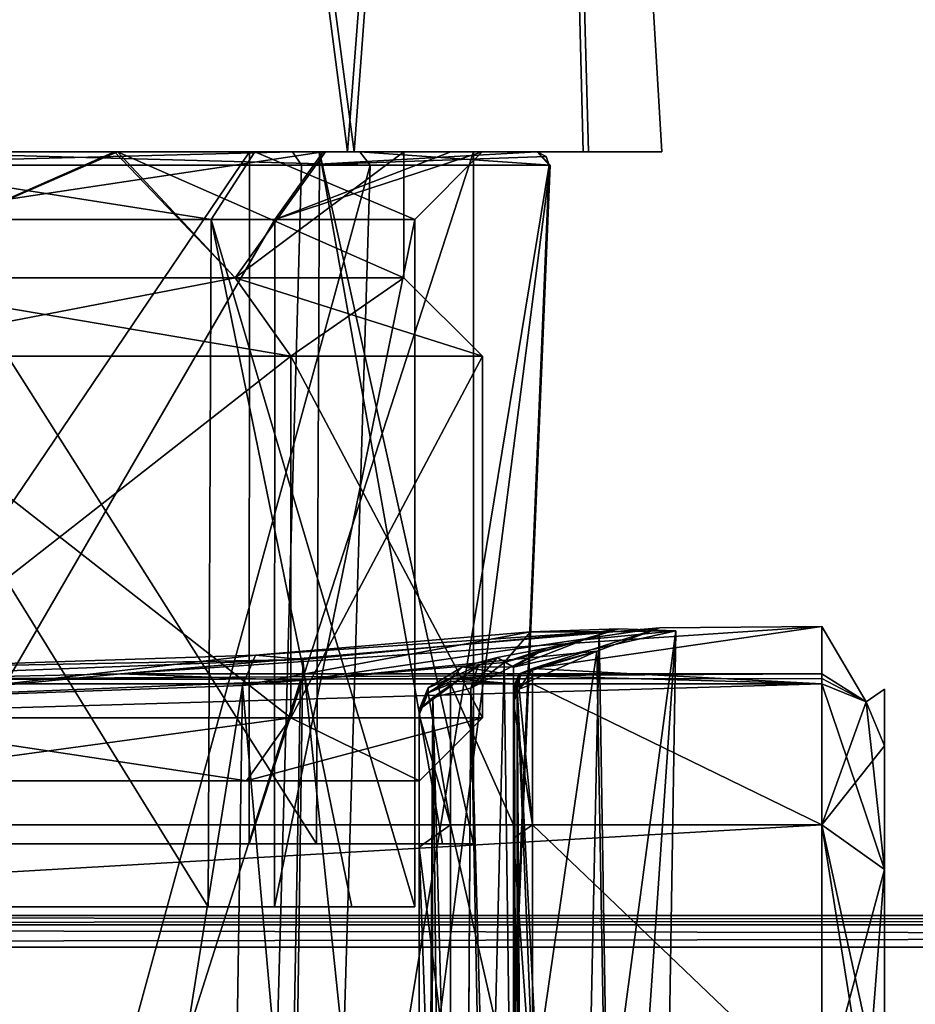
# Model space of a CAD drawing. Header units: millimetres. Extents: x -12 to 310, y -379 to 242.
# Tile 851 of 1056: x 138 to 153, y 13 to 29. Entities that reach past the tile are written whole.
import ezdxf

# ---------------------------------------------------------------- set-up
doc = ezdxf.new("R2010")
doc.units = ezdxf.units.MM
doc.header["$LTSCALE"] = 65.185185
for name, color, linetype in [('10', 7, 'CONTINUOUS'), ('11', 7, 'CONTINUOUS'), ('12', 7, 'CONTINUOUS'), ('13', 7, 'CONTINUOUS'), ('18', 7, 'CONTINUOUS'), ('19', 7, 'CONTINUOUS'), ('20', 7, 'CONTINUOUS'), ('3', 7, 'CONTINUOUS'), ('3071', 7, 'CONTINUOUS'), ('3072', 7, 'CONTINUOUS'), ('3073', 7, 'CONTINUOUS'), ('3074', 7, 'CONTINUOUS'), ('3078', 7, 'CONTINUOUS'), ('4', 7, 'CONTINUOUS'), ('4111', 7, 'CONTINUOUS'), ('4121', 7, 'CONTINUOUS'), ('4122', 7, 'CONTINUOUS'), ('4123', 7, 'CONTINUOUS'), ('4134', 7, 'CONTINUOUS'), ('4135', 7, 'CONTINUOUS'), ('4136', 7, 'CONTINUOUS'), ('4137', 7, 'CONTINUOUS'), ('4141', 7, 'CONTINUOUS'), ('4142', 7, 'CONTINUOUS'), ('4143', 7, 'CONTINUOUS'), ('4144', 7, 'CONTINUOUS'), ('4145', 7, 'CONTINUOUS'), ('4146', 7, 'CONTINUOUS'), ('4194', 7, 'CONTINUOUS'), ('4195', 7, 'CONTINUOUS'), ('4196', 7, 'CONTINUOUS'), ('4197', 7, 'CONTINUOUS'), ('4198', 7, 'CONTINUOUS'), ('4199', 7, 'CONTINUOUS'), ('4200', 7, 'CONTINUOUS'), ('4204', 7, 'CONTINUOUS'), ('4205', 7, 'CONTINUOUS'), ('4206', 7, 'CONTINUOUS'), ('4207', 7, 'CONTINUOUS'), ('5', 7, 'CONTINUOUS'), ('5741', 7, 'CONTINUOUS'), ('5743', 7, 'CONTINUOUS'), ('5750', 7, 'CONTINUOUS'), ('5751', 7, 'CONTINUOUS'), ('5752', 7, 'CONTINUOUS'), ('5753', 7, 'CONTINUOUS'), ('5754', 7, 'CONTINUOUS'), ('5755', 7, 'CONTINUOUS'), ('5756', 7, 'CONTINUOUS'), ('5757', 7, 'CONTINUOUS'), ('5758', 7, 'CONTINUOUS'), ('6', 7, 'CONTINUOUS'), ('7', 7, 'CONTINUOUS'), ('9', 7, 'CONTINUOUS')]:
    doc.layers.add(name, color=color, linetype=linetype)

msp = doc.modelspace()

# ---------------------------------------------------------------- linework, layer by layer
at = {"layer": '10', "linetype": 'CONTINUOUS'}
for points in [[(142.088, 26.642, -174.859), (134.55, 26.642, -177.336), (141.393, 25.567, -174.038), (142.088, 26.642, -174.859)], [(141.393, 25.567, -174.038), (134.55, 26.642, -177.336), (134.592, 25.567, -176.262), (141.393, 25.567, -174.038)], [(144.631, 25.567, -167.656), (142.088, 26.642, -174.859), (141.393, 25.567, -174.038), (144.631, 25.567, -167.656)], [(145.703, 26.642, -167.738), (142.088, 26.642, -174.859), (144.631, 25.567, -167.656), (145.703, 26.642, -167.738)]]:
    msp.add_3dface(points, dxfattribs=at)
at = {"layer": '11', "linetype": 'CONTINUOUS'}
for points in [[(141.345, 14.642, -174.079), (134.592, 25.567, -176.262), (134.555, 14.642, -176.259), (141.345, 14.642, -174.079)], [(141.393, 25.567, -174.038), (134.592, 25.567, -176.262), (141.345, 14.642, -174.079), (141.393, 25.567, -174.038)], [(143.632, 14.642, -171.194), (141.393, 25.567, -174.038), (141.345, 14.642, -174.079), (143.632, 14.642, -171.194)], [(144.631, 25.567, -167.656), (141.393, 25.567, -174.038), (144.631, 14.642, -167.656), (144.631, 25.567, -167.656)], [(144.631, 14.642, -167.656), (141.393, 25.567, -174.038), (143.632, 14.642, -171.194), (144.631, 14.642, -167.656)]]:
    msp.add_3dface(points, dxfattribs=at)
at = {"layer": '12', "linetype": 'CONTINUOUS'}
for points in [[(136.025, 25.567, -157.617), (142.407, 25.567, -160.854), (136.061, 14.642, -157.62), (136.025, 25.567, -157.617)], [(136.061, 14.642, -157.62), (142.407, 25.567, -160.854), (142.403, 14.642, -160.849), (136.061, 14.642, -157.62)], [(142.407, 25.567, -160.854), (144.631, 25.567, -167.656), (142.403, 14.642, -160.849), (142.407, 25.567, -160.854)], [(144.631, 25.567, -167.656), (144.631, 14.642, -167.656), (142.403, 14.642, -160.849), (144.631, 25.567, -167.656)]]:
    msp.add_3dface(points, dxfattribs=at)
at = {"layer": '13', "linetype": 'CONTINUOUS'}
for points in [[(141.345, 14.642, -174.079), (134.555, 14.642, -176.259), (136.061, 14.642, -157.62), (141.345, 14.642, -174.079)], [(141.345, 14.642, -174.079), (136.061, 14.642, -157.62), (142.403, 14.642, -160.849), (141.345, 14.642, -174.079)], [(143.632, 14.642, -171.194), (141.345, 14.642, -174.079), (142.403, 14.642, -160.849), (143.632, 14.642, -171.194)], [(144.631, 14.642, -167.656), (143.632, 14.642, -171.194), (142.403, 14.642, -160.849), (144.631, 14.642, -167.656)]]:
    msp.add_3dface(points, dxfattribs=at)
at = {"layer": '18', "linetype": 'CONTINUOUS'}
for points in [[(134.52, 26.642, -177.194), (142.002, 26.642, -174.748), (134.56, 15.642, -177.197), (134.52, 26.642, -177.194)], [(134.56, 15.642, -177.197), (142.002, 26.642, -174.748), (141.997, 15.642, -174.752), (134.56, 15.642, -177.197)], [(142.002, 26.642, -174.748), (145.563, 26.642, -167.727), (141.997, 15.642, -174.752), (142.002, 26.642, -174.748)], [(141.997, 15.642, -174.752), (145.563, 26.642, -167.727), (145.563, 15.642, -167.727), (141.997, 15.642, -174.752)]]:
    msp.add_3dface(points, dxfattribs=at)
at = {"layer": '19', "linetype": 'CONTINUOUS'}
for points in [[(143.071, 15.642, -160.192), (136.096, 26.642, -156.684), (136.056, 15.642, -156.681), (143.071, 15.642, -160.192)], [(143.117, 26.642, -160.245), (136.096, 26.642, -156.684), (143.071, 15.642, -160.192), (143.117, 26.642, -160.245)], [(145.072, 15.642, -163.713), (143.117, 26.642, -160.245), (143.071, 15.642, -160.192), (145.072, 15.642, -163.713)], [(145.563, 15.642, -167.727), (145.563, 26.642, -167.727), (143.117, 26.642, -160.245), (145.563, 15.642, -167.727)], [(145.563, 15.642, -167.727), (143.117, 26.642, -160.245), (145.072, 15.642, -163.713), (145.563, 15.642, -167.727)]]:
    msp.add_3dface(points, dxfattribs=at)
at = {"layer": '20', "linetype": 'CONTINUOUS'}
for points in [[(134.56, 15.642, -177.197), (141.997, 15.642, -174.752), (134.643, 15.642, -176.265), (134.56, 15.642, -177.197)], [(134.643, 15.642, -176.265), (141.997, 15.642, -174.752), (141.367, 15.642, -174.061), (134.643, 15.642, -176.265)], [(142.31, 15.642, -160.742), (136.056, 15.642, -156.681), (135.973, 15.642, -157.613), (142.31, 15.642, -160.742)], [(143.071, 15.642, -160.192), (136.056, 15.642, -156.681), (142.31, 15.642, -160.742), (143.071, 15.642, -160.192)], [(141.997, 15.642, -174.752), (144.631, 15.642, -167.656), (141.367, 15.642, -174.061), (141.997, 15.642, -174.752)], [(141.997, 15.642, -174.752), (145.563, 15.642, -167.727), (144.631, 15.642, -167.656), (141.997, 15.642, -174.752)], [(144.631, 15.642, -167.656), (143.071, 15.642, -160.192), (142.31, 15.642, -160.742), (144.631, 15.642, -167.656)], [(145.072, 15.642, -163.713), (143.071, 15.642, -160.192), (144.631, 15.642, -167.656), (145.072, 15.642, -163.713)], [(145.563, 15.642, -167.727), (145.072, 15.642, -163.713), (144.631, 15.642, -167.656), (145.563, 15.642, -167.727)]]:
    msp.add_3dface(points, dxfattribs=at)
at = {"layer": '3', "linetype": 'CONTINUOUS'}
for points in [[(136.027, -2.4, -156.674), (143.052, -2.4, -160.163), (143.919, 26.433, -159.33), (136.027, -2.4, -156.674)], [(136.074, 26.433, -155.473), (136.027, -2.4, -156.674), (143.919, 26.433, -159.33), (136.074, 26.433, -155.473)], [(143.052, -2.4, -160.163), (145.578, -2.4, -167.588), (146.781, 26.433, -167.59), (143.052, -2.4, -160.163)], [(143.052, -2.4, -160.163), (146.781, 26.433, -167.59), (143.919, 26.433, -159.33), (143.052, -2.4, -160.163)], [(145.573, -2.4, -167.658), (145.568, -2.4, -167.728), (146.774, 26.433, -167.705), (145.573, -2.4, -167.658)], [(146.774, 26.433, -167.705), (145.568, -2.4, -167.728), (146.766, 26.433, -167.82), (146.774, 26.433, -167.705)], [(145.578, -2.4, -167.588), (145.573, -2.4, -167.658), (146.774, 26.433, -167.705), (145.578, -2.4, -167.588)], [(146.781, 26.433, -167.59), (145.578, -2.4, -167.588), (146.774, 26.433, -167.705), (146.781, 26.433, -167.59)]]:
    msp.add_3dface(points, dxfattribs=at)
at = {"layer": '3071', "linetype": 'CONTINUOUS'}
for points in [[(75.3, 14.5, -45.5), (75.3, 14.354, -45.146), (300.1, 14.5, -45.5), (75.3, 14.5, -45.5)], [(300.1, 14.5, -45.5), (75.3, 14.354, -45.146), (300.1, 14.354, -45.146), (300.1, 14.5, -45.5)], [(75.3, 14.354, -45.146), (75.3, 14, -45), (300.1, 14.354, -45.146), (75.3, 14.354, -45.146)], [(300.1, 14.354, -45.146), (75.3, 14, -45), (300.1, 14, -45), (300.1, 14.354, -45.146)]]:
    msp.add_3dface(points, dxfattribs=at)
at = {"layer": '3072', "linetype": 'CONTINUOUS'}
for points in [[(75.3, 14.5, -84.5), (75.3, 14.5, -45.5), (300.1, 14.5, -45.5), (75.3, 14.5, -84.5)], [(75.3, 14.5, -84.5), (300.1, 14.5, -45.5), (300.1, 14.5, -84.5), (75.3, 14.5, -84.5)]]:
    msp.add_3dface(points, dxfattribs=at)
at = {"layer": '3073', "linetype": 'CONTINUOUS'}
for points in [[(75.3, 14.354, -84.854), (75.3, 14.5, -84.5), (300.1, 14.354, -84.854), (75.3, 14.354, -84.854)], [(75.3, 14.5, -84.5), (300.1, 14.5, -84.5), (300.1, 14.354, -84.854), (75.3, 14.5, -84.5)], [(75.3, 14, -85), (75.3, 14.354, -84.854), (300.1, 14, -85), (75.3, 14, -85)], [(300.1, 14, -85), (75.3, 14.354, -84.854), (300.1, 14.354, -84.854), (300.1, 14, -85)]]:
    msp.add_3dface(points, dxfattribs=at)
at = {"layer": '3074', "linetype": 'CONTINUOUS'}
for points in [[(75.3, -6.195, -85), (75.3, 14, -85), (300.1, 14, -85), (75.3, -6.195, -85)], [(75.3, -6.195, -85), (300.1, 14, -85), (170.63, 2.209, -85), (75.3, -6.195, -85)]]:
    msp.add_3dface(points, dxfattribs=at)
at = {"layer": '3078', "linetype": 'CONTINUOUS'}
for points in [[(300.1, 14, -45), (75.3, 14, -45), (300.1, 5.859, -45), (300.1, 14, -45)], [(300.1, 5.859, -45), (75.3, 14, -45), (264.722, 5.273, -45), (300.1, 5.859, -45)], [(75.3, 14, -45), (119.18, -3.199, -45), (170.474, 2.2, -45), (75.3, 14, -45)], [(75.3, 14, -45), (170.474, 2.2, -45), (199.904, 3.598, -45), (75.3, 14, -45)], [(75.3, 14, -45), (199.904, 3.598, -45), (231.481, 4.552, -45), (75.3, 14, -45)], [(75.3, 14, -45), (231.481, 4.552, -45), (264.722, 5.273, -45), (75.3, 14, -45)]]:
    msp.add_3dface(points, dxfattribs=at)
at = {"layer": '4', "linetype": 'CONTINUOUS'}
for points in [[(136.074, 26.433, -155.473), (143.919, 26.433, -159.33), (136.061, 26.642, -155.673), (136.074, 26.433, -155.473)], [(136.061, 26.642, -155.673), (143.919, 26.433, -159.33), (143.758, 26.642, -159.449), (136.061, 26.642, -155.673)], [(143.919, 26.433, -159.33), (146.781, 26.433, -167.59), (143.758, 26.642, -159.449), (143.919, 26.433, -159.33)], [(146.781, 26.433, -167.59), (146.582, 26.642, -167.579), (143.758, 26.642, -159.449), (146.781, 26.433, -167.59)], [(146.566, 26.642, -167.805), (146.575, 26.642, -167.692), (146.72, 26.57, -167.816), (146.566, 26.642, -167.805)], [(146.774, 26.433, -167.705), (146.766, 26.433, -167.82), (146.575, 26.642, -167.692), (146.774, 26.433, -167.705)], [(146.582, 26.642, -167.579), (146.774, 26.433, -167.705), (146.575, 26.642, -167.692), (146.582, 26.642, -167.579)], [(146.575, 26.642, -167.692), (146.766, 26.433, -167.82), (146.72, 26.57, -167.816), (146.575, 26.642, -167.692)], [(146.781, 26.433, -167.59), (146.774, 26.433, -167.705), (146.582, 26.642, -167.579), (146.781, 26.433, -167.59)]]:
    msp.add_3dface(points, dxfattribs=at)
at = {"layer": '4111', "linetype": 'CONTINUOUS'}
for points in [[(148.184, -19.072, -167), (142.139, -18.608, -156.524), (147.527, 18.707, -161.36), (148.184, -19.072, -167)], [(147.527, 18.707, -161.36), (142.139, -18.608, -156.524), (142.814, 18.239, -156.179), (147.527, 18.707, -161.36)], [(146.261, 18.137, -174.674), (148.184, -19.072, -167), (147.527, 18.707, -161.36), (146.261, 18.137, -174.674)], [(136.097, 17.968, -154.27), (142.814, 18.239, -156.179), (138.6, 5.009, -154.748), (136.097, 17.968, -154.27)], [(142.814, 18.239, -156.179), (142.139, -18.608, -156.524), (138.6, 5.009, -154.748), (142.814, 18.239, -156.179)], [(146.248, -18.458, -173.58), (146.35, -18.575, -173.416), (146.261, 18.137, -174.674), (146.248, -18.458, -173.58)], [(146.255, -0.334, -174.135), (146.248, -18.458, -173.58), (146.261, 18.137, -174.674), (146.255, -0.334, -174.135)], [(146.5, -18.644, -173.167), (147.754, -18.915, -170.203), (146.261, 18.137, -174.674), (146.5, -18.644, -173.167)], [(146.35, -18.575, -173.416), (146.5, -18.644, -173.167), (146.261, 18.137, -174.674), (146.35, -18.575, -173.416)], [(147.754, -18.915, -170.203), (148.184, -19.072, -167), (146.261, 18.137, -174.674), (147.754, -18.915, -170.203)], [(136.097, 17.968, -154.27), (138.6, 5.009, -154.748), (136.093, 7.609, -154.451), (136.097, 17.968, -154.27)]]:
    msp.add_3dface(points, dxfattribs=at)
at = {"layer": '4121', "linetype": 'CONTINUOUS'}
for points in [[(151.1, 18.186, -153.456), (151.1, 15.942, -149.058), (151.807, 17.897, -153.502), (151.1, 18.186, -153.456)], [(151.807, 17.897, -153.502), (151.1, 15.942, -149.058), (152.1, 17.198, -153.614), (151.807, 17.897, -153.502)], [(152.1, 17.198, -153.614), (151.1, 15.942, -149.058), (152.1, 15.235, -149.765), (152.1, 17.198, -153.614)], [(151.1, 15.942, -149.058), (151.1, 11.544, -146.814), (152.1, 15.235, -149.765), (151.1, 15.942, -149.058)], [(151.1, 11.544, -146.814), (151.807, 11.498, -147.103), (152.1, 15.235, -149.765), (151.1, 11.544, -146.814)], [(151.807, 11.498, -147.103), (152.1, 11.386, -147.802), (152.1, 15.235, -149.765), (151.807, 11.498, -147.103)]]:
    msp.add_3dface(points, dxfattribs=at)
at = {"layer": '4122', "linetype": 'CONTINUOUS'}
for points in [[(75.3, 18.186, -153.456), (75.3, 15.942, -149.058), (151.1, 18.186, -153.456), (75.3, 18.186, -153.456)], [(75.3, 15.942, -149.058), (151.1, 15.942, -149.058), (151.1, 18.186, -153.456), (75.3, 15.942, -149.058)], [(75.3, 15.942, -149.058), (75.3, 11.544, -146.814), (151.1, 15.942, -149.058), (75.3, 15.942, -149.058)], [(75.3, 11.544, -146.814), (151.1, 11.544, -146.814), (151.1, 15.942, -149.058), (75.3, 11.544, -146.814)]]:
    msp.add_3dface(points, dxfattribs=at)
at = {"layer": '4123', "linetype": 'CONTINUOUS'}
for points in [[(148.526, 19.073, -163.022), (139.951, 18.346, -154.507), (151.1, 19.098, -165.532), (148.526, 19.073, -163.022)], [(151.1, 19.098, -165.532), (139.951, 18.346, -154.507), (151.1, 18.346, -154.507), (151.1, 19.098, -165.532)], [(146.5, 18.429, -174.896), (148.526, 19.073, -163.022), (151.1, 19.098, -165.532), (146.5, 18.429, -174.896)], [(151.1, 18.186, -176.544), (146.5, 18.429, -174.896), (151.1, 19.098, -165.532), (151.1, 18.186, -176.544)], [(139.951, 18.346, -154.507), (136.1, 18.259, -153.925), (151.1, 18.346, -154.507), (139.951, 18.346, -154.507)], [(151.1, 18.346, -154.507), (136.1, 18.259, -153.925), (151.1, 18.268, -153.982), (151.1, 18.346, -154.507)], [(146.5, 18.312, -175.72), (146.5, 18.429, -174.896), (151.1, 18.186, -176.544), (146.5, 18.312, -175.72)], [(75.3, 18.186, -153.456), (151.1, 18.186, -153.456), (151.1, 18.268, -153.982), (75.3, 18.186, -153.456)], [(136.1, 18.259, -153.925), (75.3, 18.186, -153.456), (151.1, 18.268, -153.982), (136.1, 18.259, -153.925)], [(146.5, 18.186, -176.544), (146.5, 18.312, -175.72), (151.1, 18.186, -176.544), (146.5, 18.186, -176.544)]]:
    msp.add_3dface(points, dxfattribs=at)
at = {"layer": '4134', "linetype": 'CONTINUOUS'}
for points in [[(142.814, 18.239, -156.179), (139.951, 18.346, -154.507), (148.526, 19.073, -163.022), (142.814, 18.239, -156.179)], [(147.527, 18.707, -161.36), (142.814, 18.239, -156.179), (148.526, 19.073, -163.022), (147.527, 18.707, -161.36)], [(147.527, 18.707, -161.36), (148.526, 19.073, -163.022), (146.5, 18.429, -174.896), (147.527, 18.707, -161.36)], [(146.261, 18.137, -174.674), (147.527, 18.707, -161.36), (146.322, 18.349, -174.75), (146.261, 18.137, -174.674)], [(147.527, 18.707, -161.36), (146.5, 18.429, -174.896), (146.322, 18.349, -174.75), (147.527, 18.707, -161.36)], [(142.814, 18.239, -156.179), (136.097, 17.968, -154.27), (139.951, 18.346, -154.507), (142.814, 18.239, -156.179)], [(136.097, 17.968, -154.27), (136.1, 18.259, -153.925), (139.951, 18.346, -154.507), (136.097, 17.968, -154.27)]]:
    msp.add_3dface(points, dxfattribs=at)
at = {"layer": '4135', "linetype": 'CONTINUOUS'}
for points in [[(146.2, 18.132, -174.855), (146.322, 18.349, -174.75), (146.288, 18.342, -174.884), (146.2, 18.132, -174.855)], [(146.322, 18.349, -174.75), (146.2, 18.132, -174.855), (146.215, 18.135, -174.76), (146.322, 18.349, -174.75)], [(146.261, 18.137, -174.674), (146.322, 18.349, -174.75), (146.215, 18.135, -174.76), (146.261, 18.137, -174.674)], [(146.322, 18.349, -174.75), (146.5, 18.429, -174.896), (146.288, 18.342, -174.884), (146.322, 18.349, -174.75)]]:
    msp.add_3dface(points, dxfattribs=at)
at = {"layer": '4136', "linetype": 'CONTINUOUS'}
for points in [[(146.2, -18.274, -173.749), (146.213, -18.372, -173.659), (146.215, 18.135, -174.76), (146.2, -18.274, -173.749)], [(146.2, 18.132, -174.855), (146.2, -18.274, -173.749), (146.215, 18.135, -174.76), (146.2, 18.132, -174.855)], [(146.2, -18.274, -173.749), (146.2, 18.132, -174.855), (146.2, -0.071, -174.316), (146.2, -18.274, -173.749)], [(146.213, -18.372, -173.659), (146.248, -18.458, -173.58), (146.215, 18.135, -174.76), (146.213, -18.372, -173.659)], [(146.255, -0.334, -174.135), (146.261, 18.137, -174.674), (146.215, 18.135, -174.76), (146.255, -0.334, -174.135)], [(146.248, -18.458, -173.58), (146.255, -0.334, -174.135), (146.215, 18.135, -174.76), (146.248, -18.458, -173.58)]]:
    msp.add_3dface(points, dxfattribs=at)
at = {"layer": '4137', "linetype": 'CONTINUOUS'}
for points in [[(146.2, -0.071, -174.316), (146.2, 18.132, -174.855), (146.2, 0, -183.799), (146.2, -0.071, -174.316)], [(146.2, 0, -183.799), (146.2, 18.132, -174.855), (146.2, 11.497, -182.89), (146.2, 0, -183.799)], [(146.2, 11.497, -182.89), (146.2, 18.132, -174.855), (146.2, 15.73, -180.73), (146.2, 11.497, -182.89)], [(146.2, 15.73, -180.73), (146.2, 18.132, -174.855), (146.2, 17.89, -176.497), (146.2, 15.73, -180.73)], [(146.2, 17.89, -176.497), (146.2, 18.132, -174.855), (146.2, 18.016, -175.677), (146.2, 17.89, -176.497)]]:
    msp.add_3dface(points, dxfattribs=at)
at = {"layer": '4141', "linetype": 'CONTINUOUS'}
for points in [[(152.1, -18.099, -165), (152.1, -17.198, -176.386), (152.1, 18.099, -165), (152.1, -18.099, -165)], [(152.1, 18.099, -165), (152.1, -17.198, -176.386), (152.1, 17.198, -176.386), (152.1, 18.099, -165)], [(152.1, 17.198, -153.614), (152.1, -18.099, -165), (152.1, 18.099, -165), (152.1, 17.198, -153.614)], [(152.1, -17.198, -176.386), (152.1, -15.235, -180.235), (152.1, 17.198, -176.386), (152.1, -17.198, -176.386)], [(152.1, 17.198, -176.386), (152.1, -15.235, -180.235), (152.1, 15.235, -180.235), (152.1, 17.198, -176.386)], [(152.1, -17.198, -153.614), (152.1, -18.099, -165), (152.1, 17.198, -153.614), (152.1, -17.198, -153.614)], [(152.1, -17.198, -153.614), (152.1, 17.198, -153.614), (152.1, 15.235, -149.765), (152.1, -17.198, -153.614)], [(152.1, -15.235, -180.235), (152.1, -11.386, -182.198), (152.1, 15.235, -180.235), (152.1, -15.235, -180.235)], [(152.1, -11.386, -182.198), (152.1, 11.386, -182.198), (152.1, 15.235, -180.235), (152.1, -11.386, -182.198)], [(152.1, -15.235, -149.765), (152.1, -17.198, -153.614), (152.1, 15.235, -149.765), (152.1, -15.235, -149.765)], [(152.1, 11.386, -147.802), (152.1, -15.235, -149.765), (152.1, 15.235, -149.765), (152.1, 11.386, -147.802)]]:
    msp.add_3dface(points, dxfattribs=at)
at = {"layer": '4142', "linetype": 'CONTINUOUS'}
for points in [[(151.807, 17.897, -153.502), (151.1, 18.186, -176.544), (151.1, 19.098, -165.532), (151.807, 17.897, -153.502)], [(151.807, 17.897, -153.502), (151.1, 19.098, -165.532), (151.1, 18.346, -154.507), (151.807, 17.897, -153.502)], [(151.807, 17.897, -153.502), (151.1, 18.346, -154.507), (151.1, 18.268, -153.982), (151.807, 17.897, -153.502)], [(151.1, 18.186, -153.456), (151.807, 17.897, -153.502), (151.1, 18.268, -153.982), (151.1, 18.186, -153.456)], [(151.1, 18.186, -176.544), (151.807, 17.897, -153.502), (151.807, 17.897, -176.498), (151.1, 18.186, -176.544)], [(152.1, 17.198, -153.614), (152.1, 18.099, -165), (151.807, 17.897, -176.498), (152.1, 17.198, -153.614)], [(152.1, 18.099, -165), (152.1, 17.198, -176.386), (151.807, 17.897, -176.498), (152.1, 18.099, -165)], [(151.807, 17.897, -153.502), (152.1, 17.198, -153.614), (151.807, 17.897, -176.498), (151.807, 17.897, -153.502)]]:
    msp.add_3dface(points, dxfattribs=at)
at = {"layer": '4143', "linetype": 'CONTINUOUS'}
for points in [[(152.1, 15.235, -180.235), (151.1, 18.186, -176.544), (151.807, 17.897, -176.498), (152.1, 15.235, -180.235)], [(151.1, 18.186, -176.544), (152.1, 15.235, -180.235), (151.1, 15.942, -180.942), (151.1, 18.186, -176.544)], [(152.1, 17.198, -176.386), (152.1, 15.235, -180.235), (151.807, 17.897, -176.498), (152.1, 17.198, -176.386)], [(151.807, 11.498, -182.897), (151.1, 11.544, -183.186), (151.1, 15.942, -180.942), (151.807, 11.498, -182.897)], [(152.1, 11.386, -182.198), (151.807, 11.498, -182.897), (151.1, 15.942, -180.942), (152.1, 11.386, -182.198)], [(152.1, 15.235, -180.235), (152.1, 11.386, -182.198), (151.1, 15.942, -180.942), (152.1, 15.235, -180.235)]]:
    msp.add_3dface(points, dxfattribs=at)
at = {"layer": '4144', "linetype": 'CONTINUOUS'}
for points in [[(146.5, 18.186, -176.544), (151.1, 18.186, -176.544), (151.1, 15.942, -180.942), (146.5, 18.186, -176.544)], [(146.5, 18.186, -176.544), (151.1, 15.942, -180.942), (146.5, 15.942, -180.942), (146.5, 18.186, -176.544)], [(151.1, 11.544, -183.186), (146.5, 11.544, -183.186), (146.5, 15.942, -180.942), (151.1, 11.544, -183.186)], [(151.1, 15.942, -180.942), (151.1, 11.544, -183.186), (146.5, 15.942, -180.942), (151.1, 15.942, -180.942)]]:
    msp.add_3dface(points, dxfattribs=at)
at = {"layer": '4145', "linetype": 'CONTINUOUS'}
for points in [[(146.5, 18.186, -176.544), (146.5, 15.942, -180.942), (146.288, 18.099, -176.53), (146.5, 18.186, -176.544)], [(146.5, 15.942, -180.942), (146.2, 17.89, -176.497), (146.288, 18.099, -176.53), (146.5, 15.942, -180.942)], [(146.2, 15.73, -180.73), (146.2, 17.89, -176.497), (146.5, 15.942, -180.942), (146.2, 15.73, -180.73)], [(146.5, 11.544, -183.186), (146.2, 15.73, -180.73), (146.5, 15.942, -180.942), (146.5, 11.544, -183.186)], [(146.2, 11.497, -182.89), (146.2, 15.73, -180.73), (146.288, 11.53, -183.099), (146.2, 11.497, -182.89)], [(146.2, 15.73, -180.73), (146.5, 11.544, -183.186), (146.288, 11.53, -183.099), (146.2, 15.73, -180.73)]]:
    msp.add_3dface(points, dxfattribs=at)
at = {"layer": '4146', "linetype": 'CONTINUOUS'}
for points in [[(146.2, 18.132, -174.855), (146.288, 18.342, -174.884), (146.2, 18.016, -175.677), (146.2, 18.132, -174.855)], [(146.288, 18.342, -174.884), (146.2, 17.89, -176.497), (146.2, 18.016, -175.677), (146.288, 18.342, -174.884)], [(146.2, 17.89, -176.497), (146.288, 18.342, -174.884), (146.288, 18.099, -176.53), (146.2, 17.89, -176.497)], [(146.5, 18.429, -174.896), (146.5, 18.312, -175.72), (146.288, 18.099, -176.53), (146.5, 18.429, -174.896)], [(146.288, 18.342, -174.884), (146.5, 18.429, -174.896), (146.288, 18.099, -176.53), (146.288, 18.342, -174.884)], [(146.5, 18.312, -175.72), (146.5, 18.186, -176.544), (146.288, 18.099, -176.53), (146.5, 18.312, -175.72)]]:
    msp.add_3dface(points, dxfattribs=at)
at = {"layer": '4194', "linetype": 'CONTINUOUS'}
for points in [[(146.2, 18.448, -174.763), (146.2, -0.253, -174.215), (146.2, 18.323, -175.654), (146.2, 18.448, -174.763)], [(146.2, -0.253, -174.215), (146.2, 18.186, -176.544), (146.2, 18.323, -175.654), (146.2, -0.253, -174.215)], [(146.2, 15.943, -180.943), (146.2, 18.186, -176.544), (146.2, -0.253, -174.215), (146.2, 15.943, -180.943)], [(146.2, 11.544, -183.186), (146.2, 15.943, -180.943), (146.2, -0.253, -174.215), (146.2, 11.544, -183.186)]]:
    msp.add_3dface(points, dxfattribs=at)
at = {"layer": '4195', "linetype": 'CONTINUOUS'}
for points in [[(146.2, 18.186, -176.544), (146.2, 15.943, -180.943), (145.2, 18.186, -176.544), (146.2, 18.186, -176.544)], [(145.2, 18.186, -176.544), (146.2, 15.943, -180.943), (145.2, 15.943, -180.943), (145.2, 18.186, -176.544)], [(146.2, 15.943, -180.943), (146.2, 11.544, -183.186), (145.2, 15.943, -180.943), (146.2, 15.943, -180.943)], [(146.2, 11.544, -183.186), (145.2, 11.544, -183.186), (145.2, 15.943, -180.943), (146.2, 11.544, -183.186)]]:
    msp.add_3dface(points, dxfattribs=at)
at = {"layer": '4196', "linetype": 'CONTINUOUS'}
for points in [[(145.2, 18.186, -176.544), (145.2, 15.943, -180.943), (144.846, 18.042, -176.521), (145.2, 18.186, -176.544)], [(144.846, 18.042, -176.521), (145.2, 15.943, -180.943), (144.7, 17.693, -176.466), (144.846, 18.042, -176.521)], [(144.7, 17.693, -176.466), (145.2, 15.943, -180.943), (144.7, 15.589, -180.589), (144.7, 17.693, -176.466)], [(145.2, 15.943, -180.943), (145.2, 11.544, -183.186), (144.7, 15.589, -180.589), (145.2, 15.943, -180.943)], [(145.2, 11.544, -183.186), (144.846, 11.521, -183.042), (144.7, 15.589, -180.589), (145.2, 11.544, -183.186)], [(144.846, 11.521, -183.042), (144.7, 11.466, -182.693), (144.7, 15.589, -180.589), (144.846, 11.521, -183.042)]]:
    msp.add_3dface(points, dxfattribs=at)
at = {"layer": '4197', "linetype": 'CONTINUOUS'}
for points in [[(144.7, 15.589, -180.589), (144.7, 11.466, -182.693), (144.7, 17.776, -175.932), (144.7, 15.589, -180.589)], [(144.7, 17.776, -175.932), (144.7, 11.466, -182.693), (144.7, 0, -183.6), (144.7, 17.776, -175.932)], [(144.7, 17.693, -176.466), (144.7, 15.589, -180.589), (144.7, 17.776, -175.932), (144.7, 17.693, -176.466)], [(144.7, 17.735, -176.199), (144.7, 17.693, -176.466), (144.7, 17.776, -175.932), (144.7, 17.735, -176.199)], [(144.7, -0.355, -175.159), (144.7, 17.776, -175.932), (144.7, 0, -183.6), (144.7, -0.355, -175.159)]]:
    msp.add_3dface(points, dxfattribs=at)
at = {"layer": '4198', "linetype": 'CONTINUOUS'}
for points in [[(145.2, 18.27, -176.008), (144.846, 18.042, -176.521), (144.841, 18.12, -175.985), (145.2, 18.27, -176.008)], [(145.2, 18.229, -176.276), (144.846, 18.042, -176.521), (145.2, 18.27, -176.008), (145.2, 18.229, -176.276)], [(145.2, 18.186, -176.544), (144.846, 18.042, -176.521), (145.2, 18.229, -176.276), (145.2, 18.186, -176.544)], [(144.846, 18.042, -176.521), (144.7, 17.693, -176.466), (144.841, 18.12, -175.985), (144.846, 18.042, -176.521)], [(144.7, 17.693, -176.466), (144.7, 17.735, -176.199), (144.841, 18.12, -175.985), (144.7, 17.693, -176.466)], [(144.7, 17.735, -176.199), (144.7, 17.776, -175.932), (144.841, 18.12, -175.985), (144.7, 17.735, -176.199)]]:
    msp.add_3dface(points, dxfattribs=at)
at = {"layer": '4199', "linetype": 'CONTINUOUS'}
for points in [[(142.851, 18.57, -156.195), (147.56, 19.012, -161.416), (142.098, 18.641, -156.808), (142.851, 18.57, -156.195)], [(142.098, 18.641, -156.808), (147.56, 19.012, -161.416), (146.468, 19.01, -161.37), (142.098, 18.641, -156.808)], [(148.782, 19.025, -168.307), (146.2, 18.448, -174.763), (147.318, 18.883, -170.645), (148.782, 19.025, -168.307)], [(146.468, 19.01, -161.37), (147.56, 19.012, -161.416), (147.877, 19.057, -167.519), (146.468, 19.01, -161.37)], [(147.877, 19.057, -167.519), (148.782, 19.025, -168.307), (147.318, 18.883, -170.645), (147.877, 19.057, -167.519)], [(147.56, 19.012, -161.416), (148.782, 19.025, -168.307), (147.877, 19.057, -167.519), (147.56, 19.012, -161.416)], [(147.318, 18.883, -170.645), (146.2, 18.448, -174.763), (146.727, 18.752, -172.134), (147.318, 18.883, -170.645)], [(136.04, 18.437, -155.159), (142.851, 18.57, -156.195), (142.098, 18.641, -156.808), (136.04, 18.437, -155.159)], [(146.727, 18.752, -172.134), (146.2, 18.448, -174.763), (145.941, 18.603, -173.529), (146.727, 18.752, -172.134)], [(136.1, 18.311, -154.264), (142.851, 18.57, -156.195), (136.04, 18.437, -155.159), (136.1, 18.311, -154.264)], [(145.941, 18.603, -173.529), (146.2, 18.448, -174.763), (145.39, 18.455, -174.713), (145.941, 18.603, -173.529)], [(146.2, 18.323, -175.654), (145.2, 18.27, -176.008), (145.39, 18.455, -174.713), (146.2, 18.323, -175.654)], [(146.2, 18.323, -175.654), (146.2, 18.186, -176.544), (145.2, 18.27, -176.008), (146.2, 18.323, -175.654)], [(146.2, 18.448, -174.763), (146.2, 18.323, -175.654), (145.39, 18.455, -174.713), (146.2, 18.448, -174.763)], [(146.2, 18.186, -176.544), (145.2, 18.229, -176.276), (145.2, 18.27, -176.008), (146.2, 18.186, -176.544)], [(146.2, 18.186, -176.544), (145.2, 18.186, -176.544), (145.2, 18.229, -176.276), (146.2, 18.186, -176.544)]]:
    msp.add_3dface(points, dxfattribs=at)
at = {"layer": '4200', "linetype": 'CONTINUOUS'}
for points in [[(147.56, 19.012, -161.416), (142.851, 18.57, -156.195), (146.765, -19.007, -161.316), (147.56, 19.012, -161.416)], [(146.2, -18.589, -173.649), (146.2, -0.253, -174.215), (148.782, 19.025, -168.307), (146.2, -18.589, -173.649)], [(146.2, -18.589, -173.649), (148.782, 19.025, -168.307), (148.17, -19.055, -167.579), (146.2, -18.589, -173.649)], [(146.2, -0.253, -174.215), (146.2, 18.448, -174.763), (148.782, 19.025, -168.307), (146.2, -0.253, -174.215)], [(148.17, -19.055, -167.579), (147.56, 19.012, -161.416), (146.765, -19.007, -161.316), (148.17, -19.055, -167.579)], [(148.782, 19.025, -168.307), (147.56, 19.012, -161.416), (148.17, -19.055, -167.579), (148.782, 19.025, -168.307)], [(142.851, 18.57, -156.195), (136.1, 18.311, -154.264), (142.322, -18.622, -156.633), (142.851, 18.57, -156.195)], [(146.765, -19.007, -161.316), (142.851, 18.57, -156.195), (142.322, -18.622, -156.633), (146.765, -19.007, -161.316)], [(142.322, -18.622, -156.633), (136.1, 18.311, -154.264), (138.1, 5.01, -154.657), (142.322, -18.622, -156.633)]]:
    msp.add_3dface(points, dxfattribs=at)
at = {"layer": '4204', "linetype": 'CONTINUOUS'}
for points in [[(145.413, -0.306, -172.585), (145.523, 18.118, -173.196), (144.917, 17.967, -174.482), (145.413, -0.306, -172.585)], [(144.7, 17.776, -175.932), (144.7, -17.998, -174.351), (144.917, 17.967, -174.482), (144.7, 17.776, -175.932)], [(144.7, -17.998, -174.351), (144.853, -18.127, -173.118), (144.917, 17.967, -174.482), (144.7, -17.998, -174.351)], [(144.853, -18.127, -173.118), (145.3, -18.232, -171.962), (144.917, 17.967, -174.482), (144.853, -18.127, -173.118)], [(145.3, -18.232, -171.962), (145.413, -0.306, -172.585), (144.917, 17.967, -174.482), (145.3, -18.232, -171.962)], [(144.7, 17.776, -175.932), (144.7, -0.355, -175.159), (144.7, -17.998, -174.351), (144.7, 17.776, -175.932)]]:
    msp.add_3dface(points, dxfattribs=at)
at = {"layer": '4205', "linetype": 'CONTINUOUS'}
for points in [[(144.841, 18.12, -175.985), (144.7, 17.776, -175.932), (145.639, 18.473, -173.314), (144.841, 18.12, -175.985)], [(144.7, 17.776, -175.932), (144.917, 17.967, -174.482), (145.639, 18.473, -173.314), (144.7, 17.776, -175.932)], [(144.841, 18.12, -175.985), (145.941, 18.603, -173.529), (145.39, 18.455, -174.713), (144.841, 18.12, -175.985)], [(145.941, 18.603, -173.529), (144.841, 18.12, -175.985), (145.639, 18.473, -173.314), (145.941, 18.603, -173.529)], [(144.917, 17.967, -174.482), (145.523, 18.118, -173.196), (145.639, 18.473, -173.314), (144.917, 17.967, -174.482)], [(145.2, 18.27, -176.008), (144.841, 18.12, -175.985), (145.39, 18.455, -174.713), (145.2, 18.27, -176.008)]]:
    msp.add_3dface(points, dxfattribs=at)
at = {"layer": '4206', "linetype": 'CONTINUOUS'}
for points in [[(142.098, 18.641, -156.808), (146.468, 19.01, -161.37), (141.893, 18.159, -157.323), (142.098, 18.641, -156.808)], [(141.893, 18.159, -157.323), (146.468, 19.01, -161.37), (146.054, 18.525, -161.679), (141.893, 18.159, -157.323)], [(146.468, 19.01, -161.37), (147.877, 19.057, -167.519), (146.054, 18.525, -161.679), (146.468, 19.01, -161.37)], [(147.877, 19.057, -167.519), (147.318, 18.883, -170.645), (146.054, 18.525, -161.679), (147.877, 19.057, -167.519)], [(147.318, 18.883, -170.645), (146.727, 18.752, -172.134), (146.054, 18.525, -161.679), (147.318, 18.883, -170.645)], [(136.04, 18.437, -155.159), (142.098, 18.641, -156.808), (136.098, 17.953, -155.726), (136.04, 18.437, -155.159)], [(136.098, 17.953, -155.726), (142.098, 18.641, -156.808), (141.893, 18.159, -157.323), (136.098, 17.953, -155.726)], [(146.727, 18.752, -172.134), (145.941, 18.603, -173.529), (145.523, 18.118, -173.196), (146.727, 18.752, -172.134)], [(146.727, 18.752, -172.134), (145.523, 18.118, -173.196), (146.054, 18.525, -161.679), (146.727, 18.752, -172.134)], [(145.523, 18.118, -173.196), (145.941, 18.603, -173.529), (145.639, 18.473, -173.314), (145.523, 18.118, -173.196)]]:
    msp.add_3dface(points, dxfattribs=at)
at = {"layer": '4207', "linetype": 'CONTINUOUS'}
for points in [[(141.893, 18.159, -157.323), (146.054, 18.525, -161.679), (145.147, -18.506, -161.777), (141.893, 18.159, -157.323)], [(145.147, -18.506, -161.777), (146.054, 18.525, -161.679), (146.545, -18.561, -167), (145.147, -18.506, -161.777)], [(146.054, 18.525, -161.679), (145.523, 18.118, -173.196), (146.545, -18.561, -167), (146.054, 18.525, -161.679)], [(136.098, 17.953, -155.726), (141.893, 18.159, -157.323), (136.122, -18.036, -156.543), (136.098, 17.953, -155.726)], [(136.122, -18.036, -156.543), (141.893, 18.159, -157.323), (141.33, -18.203, -157.949), (136.122, -18.036, -156.543)], [(141.33, -18.203, -157.949), (141.893, 18.159, -157.323), (145.147, -18.506, -161.777), (141.33, -18.203, -157.949)], [(145.3, -18.232, -171.962), (145.523, 18.118, -173.196), (145.413, -0.306, -172.585), (145.3, -18.232, -171.962)], [(145.523, 18.118, -173.196), (145.3, -18.232, -171.962), (146.231, -18.439, -169.553), (145.523, 18.118, -173.196)], [(146.545, -18.561, -167), (145.523, 18.118, -173.196), (146.231, -18.439, -169.553), (146.545, -18.561, -167)]]:
    msp.add_3dface(points, dxfattribs=at)
at = {"layer": '5', "linetype": 'CONTINUOUS'}
for points in [[(142.686, 26.642, -175.487), (134.555, 26.642, -178.205), (134.55, 26.642, -177.336), (142.686, 26.642, -175.487)], [(142.088, 26.642, -174.859), (142.686, 26.642, -175.487), (134.55, 26.642, -177.336), (142.088, 26.642, -174.859)], [(136.061, 26.642, -155.673), (143.758, 26.642, -159.449), (136.066, 26.642, -156.542), (136.061, 26.642, -155.673)], [(136.066, 26.642, -156.542), (143.758, 26.642, -159.449), (143.177, 26.642, -160.1), (136.066, 26.642, -156.542)], [(145.703, 26.642, -167.738), (142.686, 26.642, -175.487), (142.088, 26.642, -174.859), (145.703, 26.642, -167.738)], [(146.566, 26.642, -167.805), (142.686, 26.642, -175.487), (145.703, 26.642, -167.738), (146.566, 26.642, -167.805)], [(143.177, 26.642, -160.1), (143.758, 26.642, -159.449), (145.205, 26.642, -163.669), (143.177, 26.642, -160.1)], [(143.758, 26.642, -159.449), (146.582, 26.642, -167.579), (145.205, 26.642, -163.669), (143.758, 26.642, -159.449)], [(146.582, 26.642, -167.579), (146.575, 26.642, -167.692), (145.205, 26.642, -163.669), (146.582, 26.642, -167.579)], [(146.575, 26.642, -167.692), (146.566, 26.642, -167.805), (145.205, 26.642, -163.669), (146.575, 26.642, -167.692)], [(145.205, 26.642, -163.669), (146.566, 26.642, -167.805), (145.703, 26.642, -167.738), (145.205, 26.642, -163.669)]]:
    msp.add_3dface(points, dxfattribs=at)
at = {"layer": '5741', "linetype": 'CONTINUOUS'}
for points in [[(128.615, 64.575, -181.669), (138.803, 63.23, -179.16), (137.377, 26.642, -180.405), (128.615, 64.575, -181.669)], [(138.805, 63.23, -154.72), (128.627, 63.374, -152.195), (137.428, 26.642, -153.491), (138.805, 63.23, -154.72)], [(138.803, 63.23, -179.16), (146.387, 63.297, -172.207), (143.559, 26.642, -176.967), (138.803, 63.23, -179.16)], [(146.388, 63.297, -161.673), (138.805, 63.23, -154.72), (143.667, 26.642, -157.002), (146.388, 63.297, -161.673)], [(143.559, 26.642, -176.967), (146.387, 63.297, -172.207), (147.308, 26.642, -172.353), (143.559, 26.642, -176.967)], [(147.391, 26.642, -161.699), (146.388, 63.297, -161.673), (143.667, 26.642, -157.002), (147.391, 26.642, -161.699)], [(146.387, 63.297, -172.207), (146.388, 63.297, -161.673), (148.558, 26.642, -167.044), (146.387, 63.297, -172.207)], [(147.308, 26.642, -172.353), (146.387, 63.297, -172.207), (148.558, 26.642, -167.044), (147.308, 26.642, -172.353)], [(148.558, 26.642, -167.044), (146.388, 63.297, -161.673), (147.391, 26.642, -161.699), (148.558, 26.642, -167.044)], [(137.377, 26.642, -180.405), (138.803, 63.23, -179.16), (143.559, 26.642, -176.967), (137.377, 26.642, -180.405)], [(143.667, 26.642, -157.002), (138.805, 63.23, -154.72), (137.428, 26.642, -153.491), (143.667, 26.642, -157.002)]]:
    msp.add_3dface(points, dxfattribs=at)
at = {"layer": '5743', "linetype": 'CONTINUOUS'}
for points in [[(137.377, 26.642, -180.405), (143.559, 26.642, -176.967), (127.752, 26.642, -181.803), (137.377, 26.642, -180.405)], [(127.752, 26.642, -181.803), (143.559, 26.642, -176.967), (139.858, 26.642, -174.877), (127.752, 26.642, -181.803)], [(130.71, 26.642, -174.85), (127.752, 26.642, -181.803), (139.858, 26.642, -174.877), (130.71, 26.642, -174.85)], [(143.667, 26.642, -157.002), (137.428, 26.642, -153.491), (130.758, 26.642, -159.001), (143.667, 26.642, -157.002)], [(139.906, 26.642, -159.029), (143.667, 26.642, -157.002), (130.758, 26.642, -159.001), (139.906, 26.642, -159.029)], [(143.559, 26.642, -176.967), (147.308, 26.642, -172.353), (139.858, 26.642, -174.877), (143.559, 26.642, -176.967)], [(139.858, 26.642, -174.877), (147.308, 26.642, -172.353), (143.214, 26.642, -171.544), (139.858, 26.642, -174.877)], [(147.391, 26.642, -161.699), (143.667, 26.642, -157.002), (139.906, 26.642, -159.029), (147.391, 26.642, -161.699)], [(144.458, 26.642, -166.939), (147.391, 26.642, -161.699), (139.906, 26.642, -159.029), (144.458, 26.642, -166.939)], [(147.308, 26.642, -172.353), (148.558, 26.642, -167.044), (143.214, 26.642, -171.544), (147.308, 26.642, -172.353)], [(143.214, 26.642, -171.544), (148.558, 26.642, -167.044), (144.458, 26.642, -166.939), (143.214, 26.642, -171.544)], [(148.558, 26.642, -167.044), (147.391, 26.642, -161.699), (144.458, 26.642, -166.939), (148.558, 26.642, -167.044)]]:
    msp.add_3dface(points, dxfattribs=at)
at = {"layer": '5750', "linetype": 'CONTINUOUS'}
for points in [[(130.71, 26.642, -174.85), (139.858, 26.642, -174.877), (135.308, 24.641, -176.089), (130.71, 26.642, -174.85)], [(135.308, 24.641, -176.089), (139.858, 26.642, -174.877), (141.778, 24.641, -173.409), (135.308, 24.641, -176.089)], [(139.858, 26.642, -174.877), (143.214, 26.642, -171.544), (141.778, 24.641, -173.409), (139.858, 26.642, -174.877)], [(143.214, 26.642, -171.544), (144.458, 26.642, -166.939), (141.778, 24.641, -173.409), (143.214, 26.642, -171.544)], [(141.778, 24.641, -173.409), (144.458, 26.642, -166.939), (144.458, 24.641, -166.939), (141.778, 24.641, -173.409)]]:
    msp.add_3dface(points, dxfattribs=at)
at = {"layer": '5751', "linetype": 'CONTINUOUS'}
for points in [[(135.308, 24.641, -176.089), (141.778, 24.641, -173.409), (135.308, 23.392, -177.339), (135.308, 24.641, -176.089)], [(135.308, 23.392, -177.339), (141.778, 24.641, -173.409), (142.662, 23.392, -174.293), (135.308, 23.392, -177.339)], [(141.778, 24.641, -173.409), (144.458, 24.641, -166.939), (142.662, 23.392, -174.293), (141.778, 24.641, -173.409)], [(142.662, 23.392, -174.293), (144.458, 24.641, -166.939), (145.708, 23.392, -166.939), (142.662, 23.392, -174.293)]]:
    msp.add_3dface(points, dxfattribs=at)
at = {"layer": '5752', "linetype": 'CONTINUOUS'}
for points in [[(135.308, 23.392, -177.339), (142.662, 23.392, -174.293), (135.308, 17.642, -177.339), (135.308, 23.392, -177.339)], [(135.308, 17.642, -177.339), (142.662, 23.392, -174.293), (142.662, 17.642, -174.293), (135.308, 17.642, -177.339)], [(142.662, 23.392, -174.293), (145.708, 23.392, -166.939), (142.662, 17.642, -174.293), (142.662, 23.392, -174.293)], [(142.662, 17.642, -174.293), (145.708, 23.392, -166.939), (145.708, 17.642, -166.939), (142.662, 17.642, -174.293)]]:
    msp.add_3dface(points, dxfattribs=at)
at = {"layer": '5753', "linetype": 'CONTINUOUS'}
for points in [[(142.662, 23.392, -159.585), (135.308, 23.392, -156.539), (142.662, 17.642, -159.585), (142.662, 23.392, -159.585)], [(142.662, 17.642, -159.585), (135.308, 23.392, -156.539), (135.308, 17.642, -156.539), (142.662, 17.642, -159.585)], [(145.708, 17.642, -166.939), (145.708, 23.392, -166.939), (142.662, 23.392, -159.585), (145.708, 17.642, -166.939)], [(145.708, 17.642, -166.939), (142.662, 23.392, -159.585), (142.662, 17.642, -159.585), (145.708, 17.642, -166.939)]]:
    msp.add_3dface(points, dxfattribs=at)
at = {"layer": '5754', "linetype": 'CONTINUOUS'}
for points in [[(135.308, 23.392, -156.539), (142.662, 23.392, -159.585), (135.308, 24.641, -157.789), (135.308, 23.392, -156.539)], [(135.308, 24.641, -157.789), (142.662, 23.392, -159.585), (141.778, 24.641, -160.469), (135.308, 24.641, -157.789)], [(145.708, 23.392, -166.939), (144.458, 24.641, -166.939), (141.778, 24.641, -160.469), (145.708, 23.392, -166.939)], [(142.662, 23.392, -159.585), (145.708, 23.392, -166.939), (141.778, 24.641, -160.469), (142.662, 23.392, -159.585)]]:
    msp.add_3dface(points, dxfattribs=at)
at = {"layer": '5755', "linetype": 'CONTINUOUS'}
for points in [[(139.906, 26.642, -159.029), (130.758, 26.642, -159.001), (135.308, 24.641, -157.789), (139.906, 26.642, -159.029)], [(139.906, 26.642, -159.029), (135.308, 24.641, -157.789), (141.778, 24.641, -160.469), (139.906, 26.642, -159.029)], [(144.458, 26.642, -166.939), (139.906, 26.642, -159.029), (144.458, 24.641, -166.939), (144.458, 26.642, -166.939)], [(144.458, 24.641, -166.939), (139.906, 26.642, -159.029), (141.778, 24.641, -160.469), (144.458, 24.641, -166.939)]]:
    msp.add_3dface(points, dxfattribs=at)
at = {"layer": '5756', "linetype": 'CONTINUOUS'}
for points in [[(142.662, 17.642, -159.585), (135.308, 17.642, -156.539), (141.955, 16.642, -160.293), (142.662, 17.642, -159.585)], [(135.308, 17.642, -156.539), (135.308, 16.642, -157.539), (141.955, 16.642, -160.293), (135.308, 17.642, -156.539)], [(144.708, 16.642, -166.939), (142.662, 17.642, -159.585), (141.955, 16.642, -160.293), (144.708, 16.642, -166.939)], [(145.708, 17.642, -166.939), (142.662, 17.642, -159.585), (144.708, 16.642, -166.939), (145.708, 17.642, -166.939)]]:
    msp.add_3dface(points, dxfattribs=at)
at = {"layer": '5757', "linetype": 'CONTINUOUS'}
for points in [[(128.662, 16.642, -160.293), (125.908, 16.642, -166.939), (141.955, 16.642, -160.293), (128.662, 16.642, -160.293)], [(125.908, 16.642, -166.939), (144.708, 16.642, -166.939), (141.955, 16.642, -160.293), (125.908, 16.642, -166.939)], [(144.708, 16.642, -166.939), (125.908, 16.642, -166.939), (128.662, 16.642, -173.585), (144.708, 16.642, -166.939)], [(135.308, 16.642, -157.539), (128.662, 16.642, -160.293), (141.955, 16.642, -160.293), (135.308, 16.642, -157.539)], [(141.955, 16.642, -173.585), (144.708, 16.642, -166.939), (128.662, 16.642, -173.585), (141.955, 16.642, -173.585)], [(135.308, 16.642, -176.339), (141.955, 16.642, -173.585), (128.662, 16.642, -173.585), (135.308, 16.642, -176.339)]]:
    msp.add_3dface(points, dxfattribs=at)
at = {"layer": '5758', "linetype": 'CONTINUOUS'}
for points in [[(135.308, 17.642, -177.339), (142.662, 17.642, -174.293), (135.308, 16.642, -176.339), (135.308, 17.642, -177.339)], [(142.662, 17.642, -174.293), (141.955, 16.642, -173.585), (135.308, 16.642, -176.339), (142.662, 17.642, -174.293)], [(142.662, 17.642, -174.293), (145.708, 17.642, -166.939), (141.955, 16.642, -173.585), (142.662, 17.642, -174.293)], [(145.708, 17.642, -166.939), (144.708, 16.642, -166.939), (141.955, 16.642, -173.585), (145.708, 17.642, -166.939)]]:
    msp.add_3dface(points, dxfattribs=at)
at = {"layer": '6', "linetype": 'CONTINUOUS'}
for points in [[(134.555, 26.642, -178.205), (142.686, 26.642, -175.487), (134.542, 26.433, -178.405), (134.555, 26.642, -178.205)], [(134.542, 26.433, -178.405), (142.686, 26.642, -175.487), (142.831, 26.433, -175.626), (134.542, 26.433, -178.405)], [(142.686, 26.642, -175.487), (146.566, 26.642, -167.805), (142.831, 26.433, -175.626), (142.686, 26.642, -175.487)], [(146.566, 26.642, -167.805), (146.72, 26.57, -167.816), (142.831, 26.433, -175.626), (146.566, 26.642, -167.805)], [(146.72, 26.57, -167.816), (146.766, 26.433, -167.82), (142.831, 26.433, -175.626), (146.72, 26.57, -167.816)]]:
    msp.add_3dface(points, dxfattribs=at)
at = {"layer": '7', "linetype": 'CONTINUOUS'}
for points in [[(134.542, 26.433, -178.405), (142.831, 26.433, -175.626), (142.032, -2.4, -174.729), (134.542, 26.433, -178.405)], [(134.589, -2.4, -177.204), (134.542, 26.433, -178.405), (142.032, -2.4, -174.729), (134.589, -2.4, -177.204)], [(146.766, 26.433, -167.82), (145.568, -2.4, -167.728), (142.032, -2.4, -174.729), (146.766, 26.433, -167.82)], [(142.831, 26.433, -175.626), (146.766, 26.433, -167.82), (142.032, -2.4, -174.729), (142.831, 26.433, -175.626)]]:
    msp.add_3dface(points, dxfattribs=at)
at = {"layer": '9', "linetype": 'CONTINUOUS'}
for points in [[(136.066, 26.642, -156.542), (143.177, 26.642, -160.1), (136.025, 25.567, -157.617), (136.066, 26.642, -156.542)], [(136.025, 25.567, -157.617), (143.177, 26.642, -160.1), (142.407, 25.567, -160.854), (136.025, 25.567, -157.617)], [(143.177, 26.642, -160.1), (145.205, 26.642, -163.669), (142.407, 25.567, -160.854), (143.177, 26.642, -160.1)], [(145.205, 26.642, -163.669), (145.703, 26.642, -167.738), (142.407, 25.567, -160.854), (145.205, 26.642, -163.669)], [(142.407, 25.567, -160.854), (145.703, 26.642, -167.738), (144.631, 25.567, -167.656), (142.407, 25.567, -160.854)]]:
    msp.add_3dface(points, dxfattribs=at)

doc.saveas('drawing.dxf')
